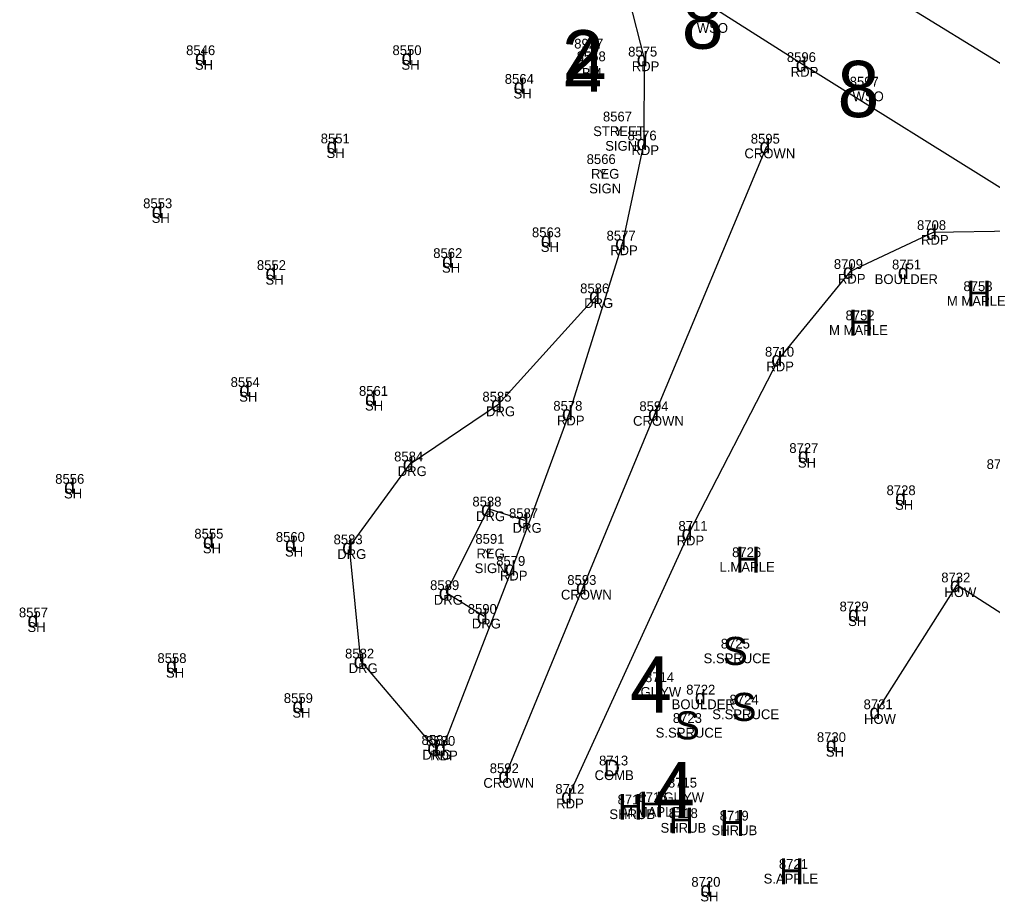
# Model space of a CAD drawing. Extents: x 69415 to 80913, y 7576 to 15059.
# Drawn here: x 77519.1 to 77718.2, y 13005 to 13185.4 of the extents above; entities that cross this region are included whole.
import ezdxf

# ---------------------------------------------------------------- set-up
doc = ezdxf.new("R2010")
doc.units = 0
for name, color, linetype in [('Level 1', 7, 'Continuous'), ('Level 11', 7, 'Continuous'), ('Level 13', 7, 'Continuous'), ('Level 14', 7, 'Continuous'), ('Level 15', 7, 'Continuous'), ('Level 43', 7, 'Continuous'), ('Level 46', 7, 'Continuous'), ('Level 47', 7, 'Continuous'), ('Level 48', 7, 'Continuous')]:
    doc.layers.add(name, color=color, linetype=linetype)

msp = doc.modelspace()

# ---------------------------------------------------------------- linework, layer by layer
at = {"layer": 'Level 11'}
for p, q in [((77629.52, 13207.96), (77679.4, 13176.21)), ((77642.31, 13195.53), (77646.88, 13177.33)), ((77646.88, 13177.33), (77646.81, 13160.18)), ((77679.4, 13176.21), (77747.08, 13134)), ((77646.81, 13160.18), (77642.46, 13139.69)), ((77725.38, 13142.18), (77706.06, 13141.84)), ((77706.06, 13141.84), (77689.05, 13133.88)), ((77642.46, 13139.69), (77631.57, 13104.88)), ((77689.05, 13133.88), (77674.4, 13115.94)), ((77617.06, 13106.75), (77637.12, 13128.9)), ((77674.4, 13115.94), (77656.04, 13080.32)), ((77599, 13094.51), (77617.06, 13106.75)), ((77631.57, 13104.88), (77619.89, 13073.14)), ((77586.61, 13077.55), (77599, 13094.51)), ((77615.01, 13085.29), (77606.37, 13068.19)), ((77622.5, 13082.91), (77615.01, 13085.29)), ((77656.04, 13080.32), (77631.41, 13026.52)), ((77588.96, 13054.2), (77586.61, 13077.55)), ((77619.89, 13073.14), (77605.63, 13036.34)), ((77606.37, 13068.19), (77614.15, 13063.33)), ((77604.03, 13036.51), (77588.96, 13054.2))]:
    msp.add_line(p, q, dxfattribs=at)
at = {"layer": 'Level 13'}
for p, q in [((77694.48, 13043.82), (77710.94, 13069.76)), ((77710.94, 13069.76), (77737.61, 13052.61))]:
    msp.add_line(p, q, dxfattribs=at)
at = {"layer": 'Level 48'}
for p, q in [((77679.14, 13201.47), (77727.21, 13171.88)), ((77649.18, 13104.8), (77671.97, 13159.52)), ((77634.43, 13069.25), (77649.18, 13104.8)), ((77618.56, 13030.74), (77634.43, 13069.25))]:
    msp.add_line(p, q, dxfattribs=at)

# ---------------------------------------------------------------- texts
at = {"layer": 'Level 1'}
msp.add_text('2', height=11.5, dxfattribs=at).set_placement((77630.09, 13171.72))
at = {"layer": 'Level 14'}
for s, height, p in [('H', 5.3, (77712.83, 13126.7)), ('H', 5.3, (77688.71, 13120.73)), ('H', 5.3, (77665.55, 13072.28)), ('S', 5.75, (77662.96, 13053.36)), ('S', 5.75, (77664.74, 13041.91)), ('S', 5.75, (77653.16, 13038.14)), ('H', 5.3, (77641.5, 13021.69)), ('H', 5.3, (77645.83, 13022.17)), ('H', 5.3, (77651.96, 13018.9)), ('H', 5.3, (77662.39, 13018.39)), ('H', 5.3, (77674.5, 13008.51))]:
    msp.add_text(s, height=height, dxfattribs=at).set_placement(p)
at = {"layer": 'Level 15'}
for s, height, p in [('8', 11.5, (77654.59, 13179.43)), ('4', 11.5, (77630.65, 13170.62)), ('8', 11.5, (77686.46, 13165.44)), ('4', 11.5, (77644.01, 13043.61)), ('D', 3.4, (77638.66, 13030.62)), ('4', 11.5, (77648.7, 13022.04))]:
    msp.add_text(s, height=height, dxfattribs=at).set_placement(p)
at = {"layer": 'Level 43'}
for p in [(77640.92, 13161.71), (77637.65, 13152.99), (77614.21, 13075.31)]:
    msp.add_text('Y', height=1.7, dxfattribs=at).set_placement(p)
at = {"layer": 'Level 46'}
for s, p in [('WSO', (77657.67, 13182.68)), ('8546', (77553.18, 13178.12)), ('8550', (77595.4, 13178.13)), ('8927', (77632.58, 13179.47)), ('8575', (77643.62, 13177.83)), ('8568', (77633.09, 13176.87)), ('4', (77635.28, 13176.47)), ('8596', (77676.09, 13176.71)), ('SH', (77554.98, 13175.12)), ('SH', (77597.23, 13175.13)), ('LI', (77635.5, 13173.87)), ('RDP', (77644.36, 13174.83)), ('8564', (77618.37, 13172.25)), ('BM', (77634.16, 13173.47)), ('RDP', (77676.89, 13173.71)), ('8597', (77688.95, 13171.69)), ('SH', (77620.17, 13169.25)), ('WSO', (77689.54, 13168.69)), ('8567', (77638.46, 13164.56)), ('8551', (77580.72, 13160.07)), ('STREET', (77636.46, 13161.56)), ('8576', (77643.5, 13160.68)), ('8595', (77668.71, 13160.02)), ('SIGN', (77638.93, 13158.56)), ('SH', (77581.9, 13157.07)), ('RDP', (77644.3, 13157.68)), ('CROWN', (77667.41, 13157.02)), ('8566', (77635.13, 13155.84)), ('REG', (77636.03, 13152.84)), ('SIGN', (77635.65, 13149.84)), ('8553', (77544.39, 13146.81)), ('SH', (77546.14, 13143.81)), ('8708', (77702.72, 13142.34)), ('8563', (77623.94, 13140.87)), ('8577', (77639.2, 13140.19)), ('RDP', (77703.55, 13139.34)), ('8562', (77603.74, 13136.62)), ('SH', (77625.74, 13137.87)), ('RDP', (77639.95, 13137.19)), ('8552', (77567.66, 13134.17)), ('8709', (77685.71, 13134.38)), ('8751', (77697.61, 13134.29)), ('SH', (77605.53, 13133.62)), ('SH', (77569.41, 13131.17)), ('RDP', (77686.54, 13131.38)), ('BOULDER', (77694.06, 13131.29)), ('8586', (77633.8, 13129.4)), ('8753', (77712.22, 13129.85)), ('DRG', (77634.61, 13126.4)), ('M MAPLE', (77708.83, 13126.85)), ('8752', (77688.1, 13123.88)), ('M MAPLE', (77684.72, 13120.88)), ('8710', (77671.62, 13116.44)), ('RDP', (77671.89, 13113.44)), ('8554', (77562.29, 13110.23)), ('8561', (77588.55, 13108.42)), ('SH', (77564.04, 13107.23)), ('8585', (77613.8, 13107.25)), ('SH', (77589.78, 13105.42)), ('DRG', (77614.55, 13104.25)), ('8578', (77628.31, 13105.38)), ('8594', (77645.92, 13105.3)), ('RDP', (77629.05, 13102.38)), ('CROWN', (77644.62, 13102.3)), ('8727', (77676.59, 13096.74)), ('8584', (77595.74, 13095.01)), ('SH', (77678.34, 13093.74)), ('8750', (77716.97, 13093.45)), ('8556', (77526.4, 13090.43)), ('DRG', (77596.48, 13092.01)), ('SH', (77528.2, 13087.43)), ('8728', (77696.49, 13088.11)), ('8588', (77611.75, 13085.79)), ('SH', (77698.23, 13085.11)), ('DRG', (77612.5, 13082.79)), ('8587', (77619.24, 13083.41)), ('DRG', (77619.99, 13080.41)), ('8711', (77653.91, 13080.82)), ('8555', (77554.86, 13079.22)), ('8560', (77571.53, 13078.55)), ('8583', (77583.35, 13078.05)), ('8591', (77612.36, 13078.16)), ('RDP', (77653.53, 13077.82)), ('SH', (77556.61, 13076.22)), ('SH', (77573.41, 13075.55)), ('DRG', (77584.1, 13075.05)), ('REG', (77612.59, 13075.16)), ('8726', (77664.88, 13075.43)), ('8579', (77616.62, 13073.64)), ('L.MAPLE', (77662.31, 13072.43)), ('SIGN', (77612.21, 13072.16)), ('RDP', (77617.38, 13070.64)), ('8589', (77603.1, 13068.69)), ('8593', (77631.17, 13069.75)), ('8732', (77707.68, 13070.26)), ('CROWN', (77629.87, 13066.75)), ('HOW', (77708.32, 13067.26)), ('DRG', (77603.86, 13065.69)), ('8557', (77518.97, 13063.11)), ('8590', (77610.8, 13063.83)), ('8729', (77686.87, 13064.33)), ('DRG', (77611.64, 13060.83)), ('SH', (77688.62, 13061.33)), ('SH', (77520.71, 13060.11)), ('8725', (77662.58, 13056.73)), ('8582', (77585.7, 13054.7)), ('8558', (77547.31, 13053.77)), ('S.SPRUCE', (77659.05, 13053.73)), ('SH', (77549.06, 13050.77)), ('DRG', (77586.45, 13051.7)), ('8714', (77647.07, 13049.86)), ('GUYW', (77646.16, 13046.86)), ('8722', (77655.5, 13047.32)), ('8559', (77573.17, 13045.59)), ('8724', (77664.36, 13045.28)), ('SH', (77574.92, 13042.59)), ('BOULDER', (77652.52, 13044.32)), ('8731', (77691.79, 13044.32)), ('8723', (77652.77, 13041.51)), ('S.SPRUCE', (77660.83, 13042.28)), ('HOW', (77691.87, 13041.32)), ('S.SPRUCE', (77649.25, 13038.51)), ('8581', (77601.34, 13037.01)), ('8580', (77602.29, 13036.84)), ('8730', (77682.24, 13037.6)), ('SH', (77684.07, 13034.6)), ('DRG', (77601.52, 13034.01)), ('RDP', (77603.12, 13033.84)), ('8713', (77637.67, 13032.82)), ('8592', (77615.3, 13031.24)), ('COMB', (77636.75, 13029.82)), ('CROWN', (77614, 13028.24)), ('8712', (77628.72, 13027.02)), ('8715', (77651.76, 13028.29)), ('8717', (77641.46, 13024.84)), ('8716', (77645.73, 13025.32)), ('GUYW', (77650.84, 13025.29)), ('RDP', (77628.9, 13024.02)), ('SHRUB', (77639.78, 13021.84)), ('M.MAPLE', (77642.42, 13022.32)), ('8718', (77651.92, 13022.05)), ('8719', (77662.34, 13021.54)), ('SHRUB', (77650.24, 13019.05)), ('SHRUB', (77660.67, 13018.54)), ('8721', (77674.46, 13011.66)), ('S.APPLE', (77671.34, 13008.66)), ('8720', (77656.55, 13008)), ('SH', (77658.39, 13005))]:
    msp.add_text(s, height=2, dxfattribs=at).set_placement(p)
at = {"layer": 'Level 47'}
for p in [(77554.99, 13176.12), (77597.25, 13176.13), (77645.38, 13175.83), (77677.9, 13174.71), (77620.18, 13170.25), (77581.91, 13158.07), (77645.31, 13158.68), (77670.47, 13158.02), (77546.15, 13144.81), (77625.75, 13138.87), (77704.56, 13140.34), (77640.96, 13138.19), (77605.55, 13134.62), (77569.42, 13132.17), (77687.55, 13132.38), (77698.8, 13132.29), (77635.62, 13127.4), (77672.9, 13114.44), (77564.05, 13108.23), (77589.79, 13106.42), (77615.56, 13105.25), (77630.07, 13103.38), (77647.68, 13103.3), (77678.35, 13094.74), (77597.5, 13093.01), (77528.22, 13088.43), (77698.25, 13086.11), (77613.51, 13083.79), (77621, 13081.41), (77556.62, 13077.22), (77654.54, 13078.82), (77573.42, 13076.55), (77585.11, 13076.05), (77618.39, 13071.64), (77632.93, 13067.75), (77709.44, 13068.26), (77604.87, 13066.69), (77612.65, 13061.83), (77688.63, 13062.33), (77520.73, 13061.11), (77549.07, 13051.77), (77587.46, 13052.7), (77657.26, 13045.32), (77574.94, 13043.59), (77692.98, 13042.32), (77684.08, 13035.6), (77602.53, 13035.01), (77604.13, 13034.84), (77617.06, 13029.24), (77629.91, 13025.02), (77658.4, 13006)]:
    msp.add_text('d', height=3, dxfattribs=at).set_placement(p)

doc.saveas('drawing.dxf')
